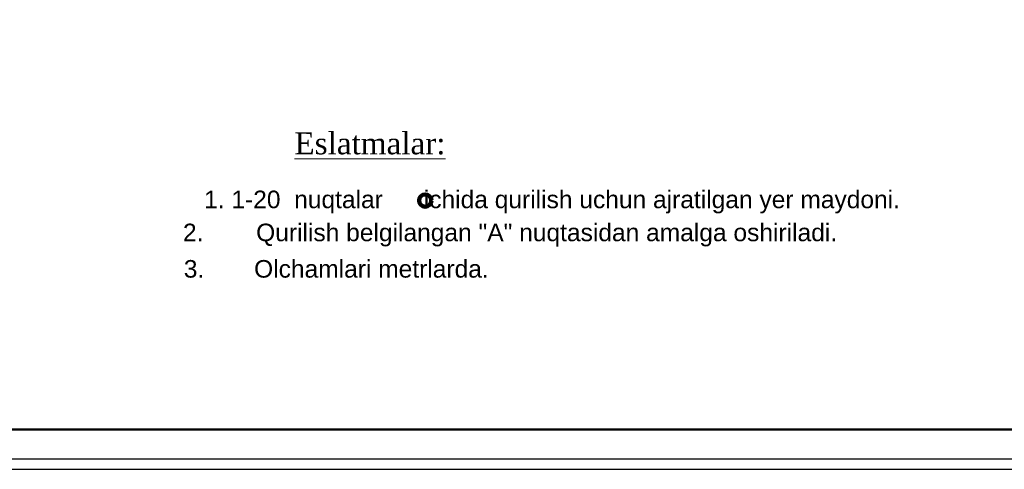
# Model space of a CAD drawing. Header units: millimetres. Extents: x -257011 to 237647566, y 2784933 to 6706507.
# Tile 268 of 451: x 10214376 to 10297560, y 5073686 to 5111696. Entities that reach past the tile are written whole.
import ezdxf

# ---------------------------------------------------------------- set-up
doc = ezdxf.new("R2010")
doc.units = ezdxf.units.MM
doc.header["$LTSCALE"] = 1000
doc.layers.add('(022) Возд. Линии', color=7, linetype='Continuous')
doc.layers.add('Ф А С А Д', color=250, linetype='Continuous', lineweight=15)
doc.styles.add('Roman', font='romans')
doc.styles.get("Standard").update_dxf_attribs({"font": 'ARIALN.TTF'})
doc.styles.add('WMF-Times New Roman0', font='times.ttf')

# ---------------------------------------------------------------- blocks, each defined once
blk = doc.blocks.new('QW2FSD3')
at = {"attachment_point": 1}
for s, insert, char_height, width in [("\\pi409.495;Toyloq tuman 39-sonli umumiy o‘rta ta’lim maktabi davlat muassasasi davlat \\P\\pi162.82834;ob’yektini rekonstruksiya qilish va hududidan qo‘shimcha (180 o'rinli o'quv binosi \\P\\pi5192.41167;qurilishi) ", (737908, 1149506, 0), 220, 11531.32), ('\\pi2213.115;{\\C7;Учебный блок \\P\\pi109.895;Раздел ТХ - (Технологический раздел)  }', (737839, 1147829, 0), 250, 6588.35)]:
    blk.add_mtext(s, dxfattribs=dict(at, insert=insert, char_height=char_height, width=width))
at = {"insert": (744146, 1146520, 0), "char_height": 240, "width": 5957.74, "attachment_point": 1, "style": 'WMF-Times New Roman0'}
blk.add_mtext('\\pi2577.7728;{\\fTimes New Roman|b1|i0|c204|p18;\\C0;MCHJ\\P\\pi563.1768;"PARVIZ  PROEKT  SERVIS"\\P\\pi1876.6728;Samarqand sh.\\C256; }', dxfattribs=at)

msp = doc.modelspace()

# ---------------------------------------------------------------- linework, layer by layer
at = {"layer": '(022) Возд. Линии', "color": 6, "linetype": 'Continuous', "lineweight": 140}
msp.add_circle((10248636.886, 5096405.028, 0), 521.317, dxfattribs=at)
at = {"color": 5}
msp.add_lwpolyline([(10191472.083, 5074569.598), (10485941.78, 5074569.598), (10485941.78, 5282801.741), (10191472.083, 5282801.741)], close=True, dxfattribs=at)
at = {"layer": 'Defpoints', "color": 4}
msp.add_lwpolyline([(10191472.083, 5283685.669), (10191472.083, 5073685.669), (10339972.083, 5073685.669), (10339972.083, 5283685.669)], close=True, dxfattribs=at)
at = {"layer": 'Ф А С А Д', "color": 5, "lineweight": 50}
msp.add_lwpolyline([(10201387.899, 5077048.552), (10483462.826, 5077048.552), (10483462.826, 5280322.787), (10201387.899, 5280322.787)], close=True, dxfattribs=at)

# ---------------------------------------------------------------- block references
at = {"lineweight": 60}
msp.add_blockref('QW2FSD3', (8932479.547, 3953661.761, 0), dxfattribs=at)

# ---------------------------------------------------------------- texts
at = {"lineweight": 15, "insert": (10237586.738, 5102171.37, 0), "char_height": 2969.28372, "width": 170243.04174, "attachment_point": 1}
msp.add_mtext('{\\fTimes New Roman|b0|i0|c204|p18;\\H0.625x;\\L\\C1;Eslatmalar:}', dxfattribs=at)
at = {"style": 'Roman'}
for s, insert, char_height, width, attachment_point in [('{\\fArial|b0|i0|c204|p34;1.^I1-\\fArial|b0|i0|c0|p34;20  \\fArial|b0|i0|c204|p34;nuqtalar      ichida qurilish uchun\\fArial|b0|i0|c0|p34; \\fArial|b0|i0|c204|p34;ajratilgan yer maydoni.}', (10259350.512, 5096279.254, 0), 1484.641859, 67723.64579, 5), ('\\pi18148.64809,t23754.26974,93492.78231;{\\fArial|b0|i0|c0|p34;2.^I \\fArial|b0|i0|c204|p34;Qurilish belgilangan "A" nuqtasidan amalga oshiriladi.}', (10210020.656, 5093486.804), 1484.641859, 79822.57247, 4), ('{\\fArial|b0|i0|c204|p34;3.^IOlchamlari metrlarda.}', (10228240.522, 5090622.079, 0), 1484.64186, 74414.58139, 4)]:
    msp.add_mtext(s, dxfattribs=dict(at, insert=insert, char_height=char_height, width=width, attachment_point=attachment_point))

doc.saveas('drawing.dxf')
